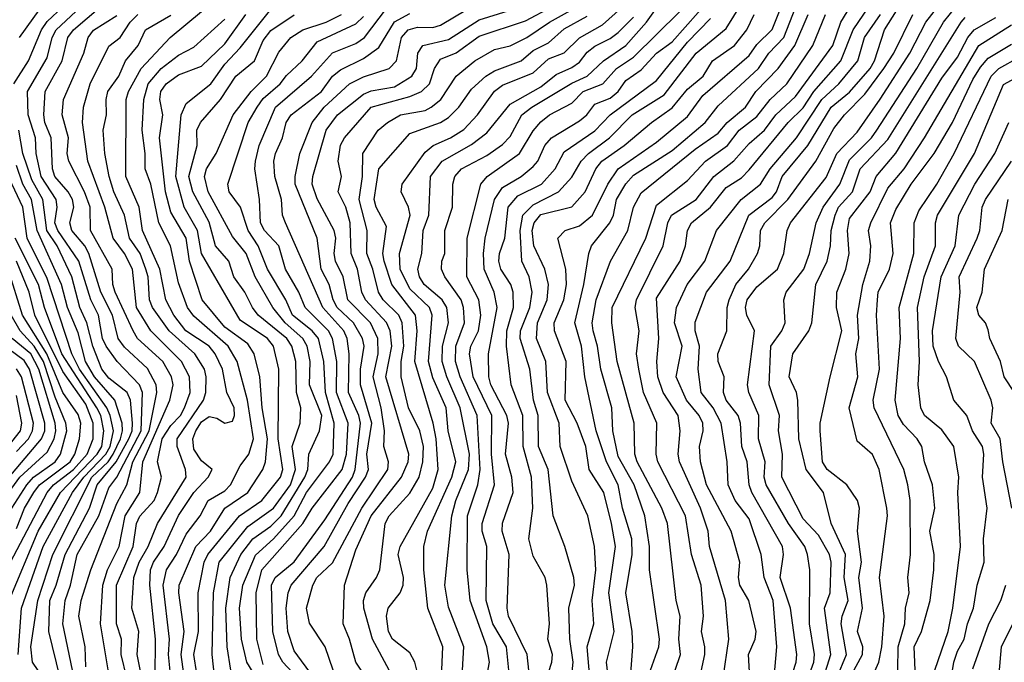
# Model space of a CAD drawing. Header units: metres. Extents: x -51132 to -49532, y -231222 to -229437.
# Tile 365 of 656: x -50759 to -50695, y -229819 to -229777. Entities that reach past the tile are written whole.
import ezdxf

# ---------------------------------------------------------------- set-up
doc = ezdxf.new("R2010")
doc.units = ezdxf.units.M
for name, color, linetype in [('CONTOUR_HALF', 8, 'Continuous'), ('CONTOUR_INDEX', 1, 'Continuous'), ('CONTOUR_INTER', 3, 'Continuous')]:
    doc.layers.add(name, color=color, linetype=linetype)

msp = doc.modelspace()

# ---------------------------------------------------------------- linework, layer by layer
at = {"layer": 'CONTOUR_HALF'}
for points, elevation in [([(-50715.419, -229822.759), (-50714.463, -229818.259), (-50714.447, -229817.759), (-50714.668, -229816.759), (-50714.544, -229815.759), (-50714.689, -229813.759), (-50715.308, -229811.759), (-50715.712, -229809.259), (-50717.508, -229805.759), (-50717.604, -229805.259), (-50717.555, -229803.259), (-50718.428, -229801.259), (-50718.73, -229799.759), (-50718.874, -229798.759), (-50718.718, -229797.259), (-50718.96, -229795.759), (-50718.889, -229795.259), (-50717.146, -229791.759), (-50716.859, -229790.259), (-50716.609, -229789.759), (-50715.015, -229788.759), (-50713.879, -229787.259), (-50712.58, -229786.239), (-50711.58, -229785.118), (-50710.58, -229784.246), (-50709.856, -229783.259), (-50708.58, -229782.074), (-50706.156, -229778.759), (-50705.643, -229777.259), (-50701.655, -229770.759)], 58.5), ([(-50725.854, -229819.259), (-50725.969, -229818.259), (-50727.173, -229815.759), (-50727.277, -229815.259), (-50727.133, -229811.759), (-50727.601, -229810.259), (-50727.58, -229809.734), (-50726.886, -229807.759), (-50726.954, -229806.759), (-50727.372, -229805.259), (-50727.191, -229803.259), (-50727.297, -229802.759), (-50728.327, -229800.759), (-50728.46, -229800.259), (-50728.486, -229798.759), (-50727.924, -229795.759), (-50728.108, -229794.759), (-50728.759, -229793.259), (-50728.811, -229792.259), (-50728.687, -229791.259), (-50728.082, -229788.759), (-50727.58, -229787.965), (-50726.37, -229787.259), (-50725.58, -229786.608), (-50725.283, -229786.259), (-50724.815, -229785.259), (-50724.385, -229784.759), (-50722.58, -229783.65), (-50722.107, -229783.259), (-50721.58, -229782.562), (-50720.58, -229782.175), (-50720.069, -229781.759), (-50719.58, -229781.038), (-50718.58, -229780.347), (-50717.585, -229779.259), (-50716.58, -229778.528), (-50712.361, -229773.759)], 54.5), ([(-50754.58, -229819.06), (-50754.629, -229817.759), (-50755.044, -229815.759), (-50754.876, -229814.759), (-50754.251, -229812.759), (-50752.58, -229808.452), (-50751.93, -229807.259), (-50751.537, -229805.759), (-50750.483, -229803.759), (-50749.984, -229801.259), (-50750.014, -229800.759), (-50750.58, -229799.703), (-50752.08, -229798.331), (-50752.487, -229797.759), (-50752.843, -229796.259), (-50753.609, -229794.759), (-50754.383, -229792.259), (-50754.644, -229791.759), (-50755.479, -229790.759), (-50755.62, -229790.259), (-50755.365, -229789.259), (-50755.45, -229788.759), (-50755.72, -229788.259), (-50756.582, -229787.259), (-50756.738, -229786.759), (-50756.826, -229784.759), (-50757.242, -229783.759), (-50757.31, -229783.259), (-50757.212, -229781.759), (-50756.112, -229779.759), (-50755.748, -229778.259), (-50755.381, -229777.759), (-50752.58, -229775.341)], 43.5), ([(-50731.618, -229821.759), (-50731.444, -229817.759), (-50732.415, -229815.259), (-50732.661, -229812.759), (-50732.67, -229811.259), (-50732.424, -229810.259), (-50730.855, -229806.759), (-50730.585, -229805.759), (-50731.088, -229803.759), (-50731.217, -229802.259), (-50732.08, -229800.309), (-50732.365, -229799.259), (-50732.129, -229796.259), (-50732.303, -229795.759), (-50733.58, -229794.548), (-50734.209, -229793.259), (-50734.251, -229792.259), (-50733.56, -229789.759), (-50733.664, -229789.259), (-50734.132, -229788.259), (-50734.08, -229787.759), (-50732.58, -229785.673), (-50732.075, -229785.259), (-50730.94, -229784.759), (-50730.08, -229784.217), (-50729.189, -229783.259), (-50728.08, -229781.73), (-50727.58, -229781.349), (-50725.58, -229780.548), (-50724.58, -229779.642), (-50723.58, -229779.247), (-50722.58, -229778.278), (-50721.08, -229777.423), (-50719.259, -229775.759)], 52.5), ([(-50720.597, -229820.759), (-50720.835, -229818.759), (-50720.336, -229816.759), (-50720.669, -229814.259), (-50720.243, -229811.259), (-50720.506, -229809.759), (-50720.996, -229807.759), (-50721.947, -229806.259), (-50722.161, -229804.759), (-50722.721, -229803.259), (-50723.497, -229801.759), (-50723.45, -229799.259), (-50724.19, -229797.259), (-50724.217, -229796.759), (-50723.591, -229795.259), (-50723.418, -229794.259), (-50723.456, -229793.259), (-50723.977, -229791.259), (-50723.512, -229790.759), (-50722.58, -229790.458), (-50721.737, -229789.759), (-50720.741, -229787.759), (-50720.08, -229786.756), (-50717.58, -229785.034), (-50715.58, -229783.366), (-50714.58, -229782.012), (-50711.58, -229779.423), (-50711.08, -229778.704), (-50710.08, -229777.735), (-50709.314, -229775.759)], 56.5), ([(-50759.249, -229781.259), (-50758.295, -229779.759), (-50757.465, -229777.759), (-50757.08, -229777.202), (-50756.08, -229776.257)], 42.5), ([(-50738.553, -229819.259), (-50739.076, -229817.759), (-50740.08, -229816.224), (-50740.279, -229815.259), (-50739.872, -229813.759), (-50739.612, -229813.259), (-50738.58, -229812.305), (-50736.695, -229808.759), (-50734.996, -229806.259), (-50734.959, -229805.759), (-50735.261, -229804.759), (-50735.221, -229803.759), (-50735.442, -229802.259), (-50735.963, -229800.259), (-50735.622, -229798.759), (-50735.655, -229797.759), (-50736.128, -229796.759), (-50737.592, -229795.259), (-50737.899, -229793.759), (-50738.39, -229792.759), (-50738.473, -229792.259), (-50738.366, -229791.259), (-50738.474, -229790.759), (-50739.58, -229788.704), (-50739.901, -229787.759), (-50739.858, -229787.259), (-50739.012, -229784.259), (-50738.265, -229783.259), (-50736.58, -229781.929), (-50736.08, -229781.71), (-50734.58, -229781.447), (-50733.454, -229780.759), (-50733.135, -229780.259), (-50733.059, -229779.259), (-50732.733, -229778.759), (-50731.08, -229778.389), (-50729.08, -229777.098), (-50726.58, -229776.328)], 50.5), ([(-50734.919, -229819.259), (-50736.002, -229817.259), (-50736.555, -229815.259), (-50736.584, -229814.759), (-50736.427, -229814.259), (-50735.732, -229813.259), (-50735.532, -229812.759), (-50735.168, -229809.759), (-50734.908, -229809.259), (-50733.58, -229807.789), (-50732.963, -229806.759), (-50732.735, -229805.759), (-50732.701, -229804.759), (-50732.92, -229803.759), (-50733.668, -229802.259), (-50734.138, -229800.259), (-50734.146, -229799.259), (-50733.956, -229798.259), (-50734.079, -229796.759), (-50734.301, -229796.259), (-50735.307, -229795.259), (-50735.617, -229794.759), (-50735.972, -229793.259), (-50736.359, -229792.259), (-50736.335, -229790.759), (-50736.866, -229788.759), (-50736.648, -229787.259), (-50736.62, -229785.759), (-50735.632, -229784.259), (-50735.019, -229783.759), (-50734.177, -229783.259), (-50732.58, -229782.971), (-50732.194, -229782.759), (-50731.572, -229782.259), (-50730.572, -229780.759), (-50729.363, -229779.759), (-50728.08, -229779.03), (-50727.08, -229778.783), (-50725.983, -229778.259), (-50724.527, -229777.259), (-50722.58, -229776.167)], 51.5), ([(-50728.602, -229819.759), (-50728.412, -229818.759), (-50728.578, -229817.759), (-50729.668, -229814.759), (-50729.859, -229812.759), (-50729.838, -229809.259), (-50729.172, -229807.259), (-50729.013, -229806.259), (-50729.212, -229802.759), (-50730.322, -229800.259), (-50730.622, -229799.259), (-50730.601, -229798.259), (-50730.029, -229796.759), (-50730.107, -229795.759), (-50730.249, -229795.259), (-50731.315, -229793.759), (-50731.535, -229793.259), (-50731.503, -229792.759), (-50731.306, -229792.259), (-50731.316, -229790.759), (-50730.805, -229789.259), (-50730.786, -229787.759), (-50730.667, -229787.259), (-50730.228, -229786.759), (-50728.58, -229785.901), (-50727.58, -229785.192), (-50727.08, -229784.668), (-50726.319, -229783.259), (-50725.678, -229782.759), (-50723.08, -229781.206), (-50722.08, -229780.751), (-50721.018, -229779.759), (-50719.583, -229778.759), (-50718.23, -229777.259), (-50717.58, -229776.341)], 53.5), ([(-50723.087, -229819.759), (-50722.987, -229818.759), (-50723.206, -229817.259), (-50723.272, -229815.259), (-50722.909, -229813.759), (-50722.937, -229813.259), (-50723.519, -229811.259), (-50724.294, -229809.259), (-50724.608, -229806.259), (-50725.245, -229804.759), (-50725.253, -229802.759), (-50725.568, -229801.759), (-50725.799, -229799.759), (-50726.423, -229797.759), (-50726.394, -229797.259), (-50725.796, -229795.759), (-50725.656, -229794.759), (-50725.85, -229793.759), (-50726.325, -229792.759), (-50726.428, -229790.759), (-50726.244, -229789.759), (-50725.58, -229789.09), (-50723.932, -229788.259), (-50723.08, -229787.304), (-50722.466, -229786.259), (-50721.998, -229785.759), (-50720.633, -229784.759), (-50719.159, -229783.259), (-50717.08, -229781.96), (-50715.012, -229779.259), (-50713.08, -229777.663), (-50712.08, -229776.067)], 55.5), ([(-50706.754, -229819.759), (-50706.29, -229818.259), (-50706.69, -229815.259), (-50706.338, -229814.259), (-50706.272, -229812.259), (-50706.364, -229811.759), (-50707.08, -229810.511), (-50708.08, -229809.463), (-50709.465, -229806.759), (-50709.418, -229805.259), (-50709.686, -229803.759), (-50709.611, -229802.759), (-50710.276, -229800.759), (-50710.167, -229798.259), (-50709.457, -229797.259), (-50709.244, -229796.759), (-50709.339, -229795.259), (-50709.183, -229794.759), (-50708.028, -229793.259), (-50707.661, -229792.259), (-50707.24, -229790.259), (-50706.776, -229789.259), (-50705.709, -229787.759), (-50705.08, -229786.189), (-50703.643, -229784.759), (-50703.298, -229784.259), (-50700.718, -229780.259), (-50698.981, -229777.259), (-50698.08, -229776.121)], 61.5), ([(-50751.916, -229819.759), (-50752.286, -229818.259), (-50752.265, -229817.259), (-50752.583, -229816.259), (-50752.594, -229813.759), (-50751.514, -229811.259), (-50751.288, -229809.759), (-50751.08, -229809.287), (-50750.149, -229808.259), (-50749.94, -229807.759), (-50749.683, -229806.759), (-50749.935, -229805.759), (-50749.627, -229804.259), (-50749.08, -229803.404), (-50748.441, -229802.759), (-50748.181, -229802.259), (-50747.821, -229801.259), (-50747.859, -229800.259), (-50748.37, -229799.259), (-50750.359, -229797.259), (-50751.295, -229795.759), (-50751.565, -229793.259), (-50752.067, -229792.259), (-50752.81, -229791.259), (-50753.343, -229789.259), (-50754.455, -229786.259), (-50754.801, -229783.759), (-50754.742, -229782.759), (-50754.308, -229781.259), (-50753.08, -229778.815), (-50752.359, -229778.259), (-50751.702, -229777.259), (-50751.216, -229776.759)], 44.5), ([(-50750.08, -229819.759), (-50750.067, -229817.259), (-50750.442, -229813.759), (-50750.4, -229812.759), (-50750.195, -229812.259), (-50749.505, -229811.259), (-50748.58, -229809.251), (-50747.58, -229807.745), (-50746.653, -229806.759), (-50746.398, -229806.259), (-50747.08, -229805.693), (-50747.58, -229804.936), (-50747.652, -229804.259), (-50747.445, -229803.759), (-50747.08, -229803.158), (-50746.58, -229802.813), (-50746.08, -229802.934), (-50745.58, -229803.26), (-50745.08, -229803.118), (-50744.954, -229802.759), (-50744.974, -229802.259), (-50745.449, -229801.259), (-50745.722, -229799.759), (-50746.203, -229798.759), (-50746.593, -229798.259), (-50748.096, -229797.259), (-50748.881, -229796.259), (-50749.405, -229795.259), (-50749.792, -229793.259), (-50750.917, -229790.759), (-50751.132, -229789.259), (-50751.994, -229787.259), (-50751.971, -229782.259), (-50751.823, -229781.759), (-50751.004, -229780.259), (-50749.111, -229778.259), (-50747.08, -229776.558)], 45.5), ([(-50747.932, -229821.759), (-50748.404, -229818.259), (-50748.213, -229816.759), (-50748.546, -229814.259), (-50748.535, -229813.759), (-50747.445, -229811.259), (-50746.502, -229810.259), (-50745.581, -229808.759), (-50744.088, -229807.759), (-50743.11, -229806.259), (-50742.93, -229805.759), (-50742.798, -229804.259), (-50743.16, -229802.259), (-50743.293, -229800.259), (-50743.675, -229798.759), (-50744.08, -229798.111), (-50745.58, -229797.039), (-50747.05, -229795.259), (-50747.868, -229792.759), (-50748.079, -229791.259), (-50749.08, -229789.568), (-50749.407, -229788.259), (-50749.812, -229784.759), (-50749.6, -229783.259), (-50749.778, -229782.259), (-50749.727, -229781.759), (-50749.377, -229781.259), (-50748.58, -229780.667), (-50747.08, -229780.1), (-50745.58, -229778.653), (-50744.213, -229776.759)], 46.5), ([(-50746.185, -229820.259), (-50746.4, -229818.259), (-50746.307, -229814.259), (-50745.935, -229812.259), (-50744.08, -229809.953), (-50742.41, -229808.759), (-50741.306, -229807.259), (-50740.996, -229806.259), (-50741.197, -229804.759), (-50740.683, -229803.259), (-50740.646, -229802.259), (-50740.928, -229801.259), (-50740.978, -229799.259), (-50741.221, -229798.259), (-50741.543, -229797.759), (-50743.406, -229796.259), (-50743.767, -229795.759), (-50744.271, -229794.759), (-50744.981, -229793.759), (-50745.309, -229792.759), (-50746.18, -229791.759), (-50746.58, -229790.223), (-50747.654, -229788.259), (-50747.911, -229787.259), (-50747.372, -229785.259), (-50747.381, -229784.259), (-50747.154, -229783.759), (-50745.86, -229782.259), (-50744.861, -229780.759), (-50743.647, -229779.759), (-50743.08, -229778.446), (-50742.58, -229777.784), (-50741.08, -229776.776)], 47.5), ([(-50742.611, -229821.259), (-50744.134, -229818.759), (-50744.487, -229817.259), (-50744.624, -229815.259), (-50744.402, -229813.759), (-50743.58, -229811.822), (-50742.422, -229810.759), (-50741.08, -229809.259), (-50740.276, -229807.759), (-50738.785, -229805.759), (-50738.555, -229805.259), (-50738.481, -229803.259), (-50739.043, -229801.259), (-50739.142, -229799.259), (-50739.508, -229797.759), (-50739.902, -229797.259), (-50741.176, -229796.259), (-50741.608, -229795.259), (-50742.801, -229793.259), (-50743.418, -229791.759), (-50744.05, -229790.759), (-50744.548, -229789.259), (-50745.287, -229788.259), (-50745.385, -229787.759), (-50744.051, -229783.759), (-50743.47, -229782.759), (-50743.08, -229782.212), (-50741.977, -229781.259), (-50741.58, -229780.711), (-50740.566, -229779.759), (-50739.58, -229778.54), (-50737.08, -229777.371), (-50736.58, -229776.885)], 48.5), ([(-50740.851, -229819.759), (-50741.82, -229818.759), (-50742.083, -229818.259), (-50742.466, -229816.759), (-50742.547, -229813.759), (-50742.312, -229813.259), (-50741.08, -229812.235), (-50739.08, -229809.517), (-50737.288, -229806.759), (-50737.119, -229806.259), (-50736.767, -229803.259), (-50736.874, -229802.759), (-50737.564, -229801.259), (-50737.515, -229798.759), (-50737.634, -229797.759), (-50737.846, -229797.259), (-50739.212, -229795.759), (-50741.639, -229790.259), (-50741.826, -229789.759), (-50741.898, -229788.759), (-50742.324, -229787.259), (-50742.391, -229786.259), (-50742.295, -229785.759), (-50741.825, -229784.759), (-50741.586, -229783.759), (-50741.261, -229783.259), (-50739.305, -229781.759), (-50738.58, -229780.762), (-50738.08, -229780.351), (-50736.58, -229779.602), (-50735.58, -229778.893), (-50734.58, -229777.23), (-50733.58, -229776.702)], 49.5), ([(-50717.97, -229819.259), (-50717.443, -229817.759), (-50717.398, -229817.259), (-50718.047, -229812.759), (-50718.031, -229811.259), (-50718.335, -229809.259), (-50719.038, -229807.259), (-50720.08, -229805.423), (-50720.426, -229803.759), (-50720.483, -229802.259), (-50721.186, -229799.759), (-50721.403, -229798.259), (-50721.701, -229797.259), (-50721.764, -229796.759), (-50721.497, -229795.259), (-50720.579, -229792.759), (-50719.436, -229790.759), (-50719.08, -229789.258), (-50718.58, -229788.327), (-50715.08, -229785.479), (-50713.58, -229784.445), (-50712.995, -229783.759), (-50711.825, -229782.759), (-50711.136, -229781.759), (-50709.69, -229780.259), (-50708.609, -229778.759), (-50707.762, -229776.759)], 57.5), ([(-50711.538, -229819.759), (-50711.62, -229818.259), (-50711.18, -229817.259), (-50711.134, -229816.759), (-50711.61, -229814.759), (-50712.173, -229813.759), (-50712.277, -229813.259), (-50712.175, -229812.259), (-50712.735, -229810.259), (-50714.346, -229807.259), (-50714.739, -229805.759), (-50714.805, -229804.759), (-50714.551, -229803.759), (-50714.592, -229803.259), (-50714.817, -229802.759), (-50715.637, -229801.759), (-50716.31, -229800.259), (-50715.928, -229798.259), (-50716.411, -229796.759), (-50716.286, -229795.759), (-50715.6, -229794.259), (-50714.459, -229792.759), (-50713.689, -229790.759), (-50712.097, -229788.759), (-50710.839, -229787.759), (-50710.226, -229786.759), (-50708.507, -229784.759), (-50706.878, -229782.259), (-50705.761, -229781.259), (-50704.528, -229779.759), (-50704.104, -229778.259), (-50703.054, -229776.759)], 59.5), ([(-50709.179, -229820.759), (-50708.53, -229818.759), (-50708.48, -229818.259), (-50708.901, -229815.259), (-50709.576, -229813.259), (-50709.361, -229811.759), (-50709.424, -229811.259), (-50711.412, -229807.759), (-50711.58, -229807.259), (-50711.711, -229805.759), (-50712.053, -229804.759), (-50712.13, -229803.259), (-50712.295, -229802.759), (-50713.068, -229801.759), (-50713.245, -229801.259), (-50713.206, -229800.259), (-50713.596, -229799.259), (-50713.603, -229798.759), (-50713.02, -229797.259), (-50712.998, -229795.759), (-50712.869, -229795.259), (-50712.434, -229794.259), (-50711.625, -229793.259), (-50711.042, -229792.259), (-50710.892, -229791.759), (-50710.841, -229790.759), (-50710.558, -229790.259), (-50709.063, -229788.759), (-50707.251, -229786.259), (-50706.08, -229784.158), (-50705.398, -229783.259), (-50704.08, -229781.914), (-50702.84, -229780.259), (-50702.21, -229779.259), (-50700.975, -229776.759)], 60.5), ([(-50705.061, -229819.759), (-50704.229, -229818.259), (-50704.218, -229817.759), (-50704.548, -229816.759), (-50704.235, -229815.259), (-50704.469, -229813.259), (-50704.306, -229812.259), (-50704.557, -229810.259), (-50704.432, -229808.759), (-50704.548, -229808.259), (-50705.237, -229807.259), (-50706.519, -229806.259), (-50706.824, -229805.759), (-50706.972, -229803.759), (-50706.968, -229803.259), (-50706.338, -229800.259), (-50705.579, -229797.259), (-50705.912, -229795.759), (-50705.898, -229794.759), (-50705.305, -229793.259), (-50705.088, -229792.259), (-50705.195, -229790.759), (-50705.08, -229789.976), (-50703.73, -229788.259), (-50703.344, -229787.259), (-50702.08, -229785.757), (-50699.08, -229780.896), (-50698.08, -229779.529), (-50697.402, -229778.259), (-50696.999, -229777.759), (-50695.58, -229776.952)], 62.5), ([(-50701.936, -229819.259), (-50701.915, -229817.759), (-50701.488, -229816.259), (-50701.447, -229815.259), (-50701.208, -229814.259), (-50701.3, -229813.259), (-50701.125, -229811.759), (-50701.145, -229808.259), (-50701.292, -229807.259), (-50701.554, -229806.259), (-50703.483, -229802.259), (-50703.531, -229801.759), (-50703.128, -229799.759), (-50703.322, -229796.259), (-50703.269, -229795.259), (-50703.211, -229794.759), (-50702.481, -229793.259), (-50702.235, -229792.259), (-50702.41, -229790.259), (-50702.08, -229789.407), (-50701.074, -229787.759), (-50699.589, -229785.759), (-50698.395, -229783.759), (-50697.08, -229780.977), (-50696.58, -229780.171), (-50696.08, -229779.592), (-50694.58, -229778.689)], 63.5), ([(-50699.542, -229819.259), (-50698.675, -229816.759), (-50698.37, -229815.259), (-50697.885, -229811.259), (-50698.06, -229807.759), (-50697.991, -229806.759), (-50698.303, -229804.759), (-50699.08, -229803.677), (-50700.206, -229802.759), (-50700.44, -229802.259), (-50700.621, -229800.759), (-50700.529, -229799.259), (-50700.657, -229795.759), (-50700.232, -229793.759), (-50699.494, -229791.759), (-50699.497, -229790.259), (-50699.359, -229789.759), (-50696.961, -229785.759), (-50695.08, -229781.29), (-50693.58, -229780.477)], 64.5), ([(-50756.238, -229819.759), (-50756.986, -229816.759), (-50756.915, -229814.759), (-50756.498, -229813.759), (-50755.926, -229811.759), (-50754.347, -229808.759), (-50753.851, -229807.259), (-50752.614, -229805.759), (-50751.785, -229804.259), (-50751.586, -229803.759), (-50751.559, -229803.259), (-50751.696, -229801.759), (-50751.904, -229801.259), (-50753.08, -229800.339), (-50753.535, -229799.759), (-50754.129, -229798.259), (-50754.511, -229796.759), (-50754.966, -229795.759), (-50755.493, -229793.759), (-50756.44, -229791.759), (-50757.111, -229790.759), (-50757.365, -229788.759), (-50758.08, -229787.483), (-50758.668, -229785.759), (-50758.933, -229784.259)], 42.5), ([(-50758.972, -229818.259), (-50758.76, -229815.259), (-50757.356, -229811.259), (-50755.439, -229807.759), (-50754.72, -229806.759), (-50753.286, -229805.259), (-50753.015, -229804.759), (-50752.797, -229803.759), (-50753.001, -229802.759), (-50753.228, -229802.259), (-50754.991, -229799.759), (-50755.491, -229798.759), (-50757.08, -229793.878), (-50758.375, -229791.259), (-50758.665, -229789.259), (-50760.08, -229786.264)], 41.5), ([(-50694.554, -229808.759), (-50695.138, -229805.759), (-50695.304, -229804.259), (-50695.881, -229803.259), (-50695.774, -229802.259), (-50695.888, -229801.759), (-50696.974, -229799.259), (-50698.009, -229798.259), (-50698.18, -229797.759), (-50697.906, -229794.759), (-50697.965, -229793.759), (-50696.792, -229791.259), (-50696.627, -229790.759), (-50696.468, -229789.259), (-50696.264, -229788.759), (-50694.582, -229786.259)], 65.5), ([(-50759.468, -229812.259), (-50757.089, -229807.759), (-50756.677, -229807.259), (-50755.383, -229806.259), (-50754.49, -229805.259), (-50754.109, -229804.259), (-50754.098, -229803.259), (-50754.58, -229802.027), (-50756.08, -229799.898), (-50757.889, -229796.259), (-50758.252, -229794.759), (-50759.081, -229792.759)], 40.5), ([(-50759.379, -229808.759), (-50758.416, -229807.259), (-50757.965, -229806.759), (-50756.56, -229805.759), (-50756.23, -229805.259), (-50755.816, -229803.759), (-50755.871, -229803.259), (-50756.58, -229801.558), (-50757.321, -229799.259), (-50757.935, -229798.259), (-50758.843, -229797.259), (-50759.421, -229796.259)], 39.5), ([(-50760.427, -229807.759), (-50757.446, -229804.259), (-50757.241, -229803.759), (-50757.238, -229803.259), (-50758.244, -229799.759), (-50758.58, -229799.194), (-50760.08, -229798.09)], 38.5), ([(-50759.622, -229804.759), (-50758.828, -229803.759), (-50758.72, -229803.259), (-50759.08, -229801.462)], 37.5), ([(-50697.08, -229819.177), (-50696.034, -229816.259), (-50695.256, -229814.759), (-50694.943, -229813.759)], 65.5)]:
    msp.add_lwpolyline(points, dxfattribs=dict(at, elevation=elevation))
at = {"layer": 'CONTOUR_INDEX'}
for points, elevation in [([(-50709.955, -229819.759), (-50709.783, -229817.759), (-50710.025, -229814.759), (-50710.614, -229813.259), (-50710.801, -229811.759), (-50711.58, -229809.455), (-50712.491, -229808.259), (-50712.945, -229807.259), (-50713.01, -229805.759), (-50713.397, -229803.259), (-50713.914, -229802.259), (-50714.689, -229801.259), (-50714.889, -229799.759), (-50714.792, -229798.259), (-50715.09, -229797.259), (-50715.08, -229796.713), (-50714.335, -229794.759), (-50712.813, -229792.759), (-50711.603, -229789.759), (-50710.08, -229788.619), (-50709.811, -229788.259), (-50709.444, -229787.259), (-50707.786, -229785.259), (-50706.268, -229782.759), (-50705.08, -229781.801), (-50703.73, -229780.259), (-50703.461, -229779.759), (-50702.814, -229777.759), (-50701.244, -229775.259)], 60), ([(-50738.324, -229821.759), (-50741.08, -229818.023), (-50741.496, -229816.759), (-50741.595, -229815.259), (-50741.46, -229814.259), (-50741.264, -229813.759), (-50739.138, -229811.259), (-50737.58, -229808.465), (-50736.444, -229806.759), (-50736.256, -229806.259), (-50736.37, -229805.259), (-50736.04, -229803.259), (-50736.782, -229800.759), (-50736.784, -229799.759), (-50736.544, -229798.259), (-50736.64, -229797.759), (-50737.233, -229796.759), (-50738.281, -229795.759), (-50738.558, -229795.259), (-50738.806, -229794.259), (-50739.323, -229793.259), (-50739.58, -229791.259), (-50741.002, -229787.759), (-50741.017, -229787.259), (-50740.719, -229785.759), (-50739.906, -229783.759), (-50739.124, -229782.759), (-50737.492, -229781.259), (-50736.58, -229780.802), (-50734.911, -229780.259), (-50734.451, -229779.759), (-50734.114, -229778.259), (-50733.688, -229777.759), (-50733.08, -229777.585), (-50732.08, -229777.592), (-50731.58, -229777.451), (-50729.08, -229775.96)], 50), ([(-50750.96, -229819.759), (-50751.253, -229818.259), (-50751.14, -229816.759), (-50751.601, -229815.259), (-50751.475, -229813.259), (-50751.129, -229812.259), (-50750.539, -229811.259), (-50749.938, -229809.759), (-50748.086, -229806.759), (-50748.117, -229806.259), (-50748.653, -229804.759), (-50748.656, -229804.259), (-50746.962, -229801.759), (-50746.804, -229801.259), (-50746.778, -229800.259), (-50746.895, -229799.759), (-50747.509, -229798.759), (-50749.181, -229797.259), (-50750.254, -229795.759), (-50750.462, -229795.259), (-50750.543, -229793.759), (-50750.683, -229793.259), (-50751.058, -229792.259), (-50751.742, -229791.259), (-50752.074, -229789.759), (-50752.764, -229788.259), (-50753.06, -229787.259), (-50753.343, -229785.759), (-50753.449, -229784.259), (-50753.248, -229783.259), (-50753.258, -229782.259), (-50753.161, -229781.759), (-50752.439, -229780.759), (-50752.018, -229779.759), (-50751.179, -229778.759), (-50750.712, -229777.759), (-50749.08, -229776.808)], 45), ([(-50725.02, -229820.759), (-50724.373, -229818.759), (-50724.331, -229818.259), (-50724.623, -229817.259), (-50724.518, -229816.259), (-50724.7, -229813.759), (-50724.806, -229813.259), (-50725.58, -229811.888), (-50725.871, -229810.759), (-50725.61, -229808.759), (-50725.693, -229806.759), (-50726.228, -229804.759), (-50726.259, -229802.759), (-50727.006, -229800.759), (-50727.313, -229798.259), (-50727.289, -229797.259), (-50726.848, -229795.759), (-50726.873, -229794.759), (-50727.024, -229794.259), (-50727.687, -229793.259), (-50727.802, -229792.759), (-50727.761, -229792.259), (-50727.421, -229791.259), (-50727.203, -229789.259), (-50726.58, -229788.517), (-50725.04, -229787.759), (-50724.154, -229786.759), (-50723.58, -229785.665), (-50721.58, -229784.303), (-50720.583, -229783.259), (-50717.58, -229781.044), (-50715.58, -229778.542), (-50714.08, -229777.018)], 55), ([(-50698.626, -229820.759), (-50698.319, -229818.759), (-50698.08, -229818.033), (-50697.637, -229817.259), (-50697.422, -229816.259), (-50697.031, -229815.259), (-50696.791, -229813.759), (-50696.346, -229812.259), (-50696.397, -229810.759), (-50696.159, -229808.759), (-50696.445, -229806.759), (-50696.357, -229805.259), (-50696.458, -229804.759), (-50697.106, -229803.759), (-50697.475, -229802.759), (-50698.311, -229801.759), (-50698.779, -229800.259), (-50699.31, -229799.259), (-50699.647, -229798.259), (-50699.683, -229797.259), (-50699.141, -229793.759), (-50698.221, -229791.759), (-50697.993, -229789.759), (-50696.941, -229787.759), (-50695.653, -229785.759), (-50694.753, -229783.759)], 65), ([(-50759.08, -229810.083), (-50758.55, -229808.759), (-50757.96, -229807.759), (-50757.577, -229807.259), (-50755.603, -229805.759), (-50755.305, -229805.259), (-50754.993, -229804.259), (-50754.902, -229803.259), (-50755.08, -229802.702), (-50756.08, -229801.261), (-50757.101, -229798.759), (-50758.685, -229796.259), (-50759.61, -229793.259)], 40)]:
    msp.add_lwpolyline(points, dxfattribs=dict(at, elevation=elevation))
at = {"layer": 'CONTOUR_INTER'}
for points, elevation in [([(-50758.886, -229778.259), (-50757.1, -229775.759)], 42), ([(-50755.455, -229819.259), (-50756.066, -229816.259), (-50755.923, -229814.759), (-50755.568, -229813.759), (-50755.141, -229811.759), (-50753.731, -229809.259), (-50753.08, -229807.44), (-50752.58, -229806.747), (-50751.001, -229803.759), (-50750.903, -229801.259), (-50751.112, -229800.759), (-50752.541, -229799.259), (-50753.269, -229798.259), (-50753.505, -229797.759), (-50753.758, -229796.259), (-50754.25, -229795.259), (-50755.046, -229792.759), (-50756.394, -229790.759), (-50756.582, -229790.259), (-50756.446, -229789.259), (-50756.5, -229788.759), (-50757.468, -229787.259), (-50757.805, -229785.759), (-50757.851, -229784.759), (-50758.32, -229783.259), (-50758.364, -229781.759), (-50757.08, -229779.557), (-50756.766, -229778.259), (-50756.5, -229777.759), (-50754.896, -229776.259)], 43), ([(-50747.19, -229820.759), (-50747.57, -229818.259), (-50747.283, -229816.759), (-50747.305, -229814.259), (-50746.911, -229812.259), (-50746.677, -229811.759), (-50744.624, -229809.259), (-50743.17, -229808.259), (-50741.952, -229806.759), (-50741.805, -229806.259), (-50742.108, -229804.259), (-50742.066, -229799.759), (-50742.418, -229798.259), (-50742.808, -229797.759), (-50744.58, -229796.573), (-50747.075, -229792.259), (-50747.352, -229790.759), (-50748.212, -229789.259), (-50748.737, -229787.259), (-50748.402, -229783.259), (-50748.08, -229782.518), (-50746.475, -229781.259), (-50745.58, -229779.968), (-50744.58, -229778.92), (-50742.58, -229776.429)], 47), ([(-50743.08, -229818.91), (-50743.486, -229817.259), (-50743.542, -229814.259), (-50743.166, -229812.759), (-50740.513, -229809.759), (-50739.915, -229808.759), (-50737.956, -229806.259), (-50737.687, -229805.259), (-50737.566, -229803.259), (-50738.328, -229801.259), (-50738.319, -229799.259), (-50738.591, -229797.759), (-50738.845, -229797.259), (-50740.359, -229795.759), (-50740.773, -229794.759), (-50741.636, -229793.259), (-50742.071, -229791.759), (-50743, -229790.759), (-50743.263, -229790.259), (-50743.33, -229788.759), (-50743.631, -229786.759), (-50743.577, -229786.259), (-50743.34, -229785.259), (-50742.291, -229782.759), (-50739.946, -229780.759), (-50738.58, -229779.233), (-50737.08, -229778.643), (-50736.518, -229778.259), (-50735.08, -229776.376)], 49), ([(-50736.071, -229820.259), (-50737.086, -229818.759), (-50737.482, -229817.259), (-50737.895, -229816.259), (-50737.816, -229813.759), (-50737.08, -229811.467), (-50736.079, -229809.259), (-50734.108, -229806.759), (-50733.68, -229805.759), (-50733.647, -229805.259), (-50735.137, -229800.259), (-50734.745, -229798.259), (-50734.861, -229797.259), (-50735.08, -229796.732), (-50736.441, -229795.259), (-50736.689, -229794.759), (-50736.978, -229793.259), (-50737.378, -229792.259), (-50737.446, -229790.259), (-50737.731, -229789.259), (-50738.214, -229788.259), (-50738.008, -229787.259), (-50738.224, -229786.259), (-50738.08, -229785.222), (-50737.812, -229784.759), (-50736.08, -229782.762), (-50733.58, -229782.079), (-50732.819, -229781.759), (-50732.311, -229781.259), (-50731.97, -229780.259), (-50731.58, -229779.644), (-50730.58, -229779.232), (-50729.08, -229778.168), (-50726.08, -229777.172), (-50724.372, -229776.259)], 51), ([(-50719.423, -229821.759), (-50719.123, -229817.759), (-50719.159, -229816.759), (-50719.582, -229814.259), (-50719.163, -229811.759), (-50719.187, -229810.759), (-50719.787, -229808.759), (-50720.069, -229807.259), (-50720.835, -229805.759), (-50721.502, -229803.759), (-50722.229, -229800.259), (-50722.44, -229798.259), (-50722.889, -229796.759), (-50722.304, -229794.259), (-50721.983, -229792.259), (-50721.791, -229791.759), (-50720.601, -229790.259), (-50720.376, -229789.759), (-50720.184, -229788.759), (-50719.58, -229787.74), (-50719.08, -229787.171), (-50716.58, -229785.585), (-50714.422, -229783.759), (-50713.58, -229782.67), (-50710.978, -229780.259), (-50710.294, -229779.259), (-50709.326, -229778.259), (-50708.559, -229776.259)], 57), ([(-50713.27, -229819.759), (-50712.905, -229817.259), (-50713.103, -229814.759), (-50714.154, -229811.259), (-50714.235, -229810.259), (-50714.74, -229808.759), (-50716.103, -229805.759), (-50716.178, -229805.259), (-50716.06, -229803.759), (-50716.178, -229802.759), (-50717.161, -229801.259), (-50717.505, -229800.259), (-50717.558, -229799.259), (-50717.434, -229797.759), (-50717.58, -229795.15), (-50716.06, -229792.759), (-50715.704, -229791.759), (-50715.568, -229790.759), (-50715.32, -229790.259), (-50714.092, -229789.259), (-50713.08, -229787.973), (-50712.08, -229787.338), (-50711.58, -229786.834), (-50709.043, -229783.759), (-50708.08, -229782.799), (-50707.379, -229781.759), (-50705.637, -229779.759), (-50704.826, -229777.759), (-50703.813, -229776.259)], 59), ([(-50708.117, -229820.759), (-50707.397, -229818.759), (-50707.339, -229818.259), (-50707.671, -229816.259), (-50707.651, -229812.759), (-50707.803, -229811.759), (-50707.98, -229811.259), (-50709.032, -229809.759), (-50710.481, -229807.259), (-50710.613, -229806.759), (-50710.545, -229805.759), (-50710.983, -229804.259), (-50710.944, -229802.759), (-50711.594, -229801.259), (-50711.687, -229800.759), (-50711.226, -229797.259), (-50711.733, -229796.259), (-50711.819, -229795.759), (-50711.705, -229795.259), (-50711.08, -229794.424), (-50709.736, -229793.259), (-50709.323, -229792.259), (-50709.122, -229790.759), (-50708.903, -229790.259), (-50706.58, -229787.328), (-50705.899, -229785.759), (-50704.58, -229784.389), (-50703.08, -229782.251), (-50701.17, -229779.259), (-50700.119, -229777.259), (-50699.352, -229776.259)], 61), ([(-50753.042, -229819.759), (-50753.629, -229816.259), (-50753.49, -229813.759), (-50753.18, -229812.759), (-50752.427, -229811.259), (-50752.023, -229809.259), (-50751.081, -229807.759), (-50750.883, -229805.759), (-50749.146, -229801.759), (-50748.927, -229800.759), (-50749.027, -229800.259), (-50749.591, -229799.259), (-50751.224, -229797.759), (-50751.513, -229797.259), (-50752.672, -229794.759), (-50752.832, -229794.259), (-50752.876, -229793.259), (-50754.273, -229790.759), (-50754.308, -229789.259), (-50754.672, -229788.259), (-50755.686, -229786.259), (-50755.786, -229785.759), (-50755.715, -229784.759), (-50756.125, -229783.259), (-50756.039, -229782.259), (-50754.704, -229779.259), (-50754.438, -229778.259), (-50754.08, -229777.777), (-50752.58, -229776.828)], 44), ([(-50749.072, -229819.759), (-50749.224, -229818.259), (-50749.157, -229817.259), (-50749.565, -229813.759), (-50749.36, -229812.759), (-50748.695, -229811.759), (-50748.08, -229810.442), (-50747.16, -229809.259), (-50746.66, -229808.259), (-50745.58, -229807.638), (-50745.197, -229807.259), (-50744.58, -229806.025), (-50744.014, -229805.259), (-50743.716, -229804.259), (-50744.101, -229801.759), (-50744.775, -229799.259), (-50745.357, -229798.259), (-50747.58, -229796.321), (-50747.99, -229795.759), (-50748.58, -229794.148), (-50749.096, -229791.759), (-50749.86, -229790.259), (-50750.374, -229787.759), (-50750.736, -229786.759), (-50750.73, -229785.759), (-50750.934, -229784.259), (-50750.829, -229782.259), (-50750.536, -229781.259), (-50749.708, -229780.259), (-50748.58, -229779.397), (-50747.58, -229778.865), (-50745.58, -229777.058)], 46), ([(-50745.176, -229819.259), (-50745.411, -229817.759), (-50745.51, -229815.259), (-50745.227, -229813.259), (-50744.542, -229811.759), (-50743.756, -229810.759), (-50742.58, -229809.924), (-50741.91, -229809.259), (-50740.38, -229806.759), (-50740.189, -229806.259), (-50740.128, -229805.259), (-50739.424, -229803.759), (-50739.292, -229802.759), (-50740.072, -229800.759), (-50740.028, -229799.259), (-50740.232, -229798.259), (-50740.506, -229797.759), (-50741.663, -229796.759), (-50742.452, -229795.759), (-50743.595, -229793.759), (-50744.192, -229792.259), (-50745.08, -229791.142), (-50746.644, -229788.259), (-50746.882, -229787.259), (-50746.757, -229786.759), (-50746.143, -229785.759), (-50745.029, -229783.259), (-50743.864, -229781.759), (-50742.862, -229780.759), (-50742.08, -229779.193), (-50741.293, -229778.259), (-50740.524, -229777.759), (-50738.997, -229777.259), (-50738.016, -229776.759)], 48), ([(-50733.126, -229819.259), (-50733.25, -229818.759), (-50733.58, -229818.142), (-50734.706, -229817.259), (-50734.97, -229816.759), (-50735.095, -229815.759), (-50734.972, -229815.259), (-50734.209, -229814.259), (-50734.004, -229813.759), (-50733.989, -229813.259), (-50734.337, -229811.759), (-50734.212, -229811.259), (-50732.08, -229807.479), (-50731.738, -229806.259), (-50731.87, -229804.259), (-50732.062, -229803.259), (-50733.263, -229799.259), (-50733.098, -229797.259), (-50733.217, -229796.259), (-50734.743, -229794.259), (-50735.248, -229792.759), (-50735.335, -229792.259), (-50735.08, -229790.492), (-50735.764, -229789.259), (-50735.892, -229788.759), (-50735.58, -229786.774), (-50733.58, -229784.463), (-50731.58, -229783.767), (-50731.08, -229783.433), (-50730.401, -229782.759), (-50729.58, -229781.6), (-50728.661, -229780.759), (-50728.08, -229780.408), (-50726.369, -229779.759), (-50725.58, -229779.1), (-50724.58, -229778.598), (-50723.58, -229777.694), (-50722.08, -229776.864)], 52), ([(-50730.16, -229819.259), (-50730.068, -229817.759), (-50731.08, -229815.178), (-50731.298, -229813.759), (-50730.844, -229809.259), (-50730.592, -229808.259), (-50729.767, -229806.259), (-50729.718, -229805.259), (-50730.311, -229802.259), (-50731.172, -229800.259), (-50731.473, -229799.259), (-50731.453, -229798.259), (-50731.078, -229796.759), (-50731.185, -229795.759), (-50731.478, -229795.259), (-50732.638, -229794.259), (-50732.958, -229793.759), (-50733.05, -229793.259), (-50732.799, -229792.259), (-50732.717, -229790.759), (-50732.335, -229789.759), (-50732.247, -229787.259), (-50731.473, -229786.259), (-50729.58, -229785.179), (-50728.58, -229784.434), (-50727.08, -229782.565), (-50725.08, -229781.444), (-50724.08, -229780.643), (-50723.08, -229780.197), (-50722.58, -229779.857), (-50722.08, -229779.209), (-50721.58, -229778.809), (-50720.58, -229778.323), (-50720.08, -229777.931), (-50719.08, -229776.927)], 53), ([(-50727.153, -229819.259), (-50727.307, -229817.759), (-50728.203, -229816.259), (-50728.638, -229814.759), (-50728.596, -229811.259), (-50728.897, -229810.259), (-50728.894, -229809.759), (-50728.089, -229807.259), (-50728.288, -229805.259), (-50728.266, -229802.759), (-50729.466, -229800.259), (-50729.703, -229798.759), (-50729.616, -229798.259), (-50729.118, -229797.259), (-50728.979, -229796.259), (-50729.103, -229795.259), (-50729.889, -229793.759), (-50729.85, -229791.259), (-50728.965, -229787.759), (-50728.563, -229787.259), (-50726.459, -229785.759), (-50725.58, -229784.293), (-50725.08, -229783.711), (-50724.53, -229783.259), (-50723.08, -229782.496), (-50722.331, -229781.759), (-50721.056, -229781.259), (-50720.187, -229780.259), (-50719.08, -229779.523), (-50716.08, -229776.555)], 54), ([(-50721.913, -229819.759), (-50722.076, -229817.759), (-50721.659, -229816.259), (-50721.748, -229814.759), (-50721.517, -229812.759), (-50721.612, -229811.259), (-50722.038, -229809.259), (-50723.08, -229807.024), (-50723.825, -229804.759), (-50723.902, -229803.259), (-50724.661, -229801.259), (-50724.766, -229799.259), (-50725.372, -229797.759), (-50725.293, -229796.759), (-50724.672, -229795.259), (-50724.588, -229794.259), (-50724.815, -229793.259), (-50725.53, -229791.759), (-50725.639, -229790.759), (-50725.522, -229790.259), (-50725.08, -229789.728), (-50723.08, -229789.238), (-50722.213, -229788.259), (-50721.513, -229786.759), (-50721.134, -229786.259), (-50719.672, -229785.259), (-50717.915, -229783.759), (-50716.58, -229782.817), (-50715.58, -229781.588), (-50714.555, -229780.759), (-50713.946, -229779.759), (-50712.529, -229778.759), (-50711.724, -229777.759), (-50711.25, -229776.759)], 56), ([(-50716.385, -229819.259), (-50716.034, -229818.259), (-50716.132, -229817.259), (-50716.051, -229815.759), (-50716.317, -229814.759), (-50716.864, -229809.759), (-50717.234, -229808.759), (-50718.834, -229805.759), (-50718.988, -229805.259), (-50719.032, -229803.259), (-50720.136, -229799.259), (-50720.473, -229796.759), (-50720.453, -229795.759), (-50718.278, -229791.259), (-50717.58, -229789.122), (-50715.58, -229787.511), (-50714.412, -229786.259), (-50712.978, -229785.259), (-50712.217, -229784.259), (-50711.08, -229783.361), (-50710.212, -229782.259), (-50709.144, -229781.259), (-50707.444, -229778.759), (-50706.63, -229776.759)], 58), ([(-50705.886, -229819.759), (-50705.269, -229818.259), (-50705.617, -229816.259), (-50705.558, -229815.759), (-50705.155, -229814.759), (-50705.43, -229813.259), (-50705.331, -229811.759), (-50706.266, -229809.759), (-50706.754, -229807.759), (-50707.88, -229806.259), (-50708.351, -229804.259), (-50708.418, -229801.759), (-50708.519, -229801.259), (-50708.988, -229800.259), (-50708.757, -229798.759), (-50707.716, -229797.259), (-50707.515, -229796.759), (-50707.252, -229794.259), (-50706.524, -229792.759), (-50706.301, -229791.759), (-50706.27, -229790.759), (-50706.013, -229789.759), (-50705.784, -229789.259), (-50704.877, -229788.259), (-50704.379, -229786.759), (-50702.58, -229784.858), (-50697.832, -229777.259), (-50697.58, -229776.958)], 62), ([(-50703.631, -229819.759), (-50703.18, -229818.759), (-50702.974, -229817.759), (-50702.837, -229815.759), (-50703.133, -229813.259), (-50702.61, -229809.259), (-50702.651, -229808.759), (-50703.153, -229806.259), (-50703.58, -229805.289), (-50704.58, -229804.423), (-50705.091, -229802.259), (-50704.539, -229800.259), (-50704.654, -229798.759), (-50704.465, -229797.759), (-50704.566, -229796.259), (-50704.208, -229794.259), (-50703.762, -229792.759), (-50703.683, -229791.759), (-50703.85, -229790.759), (-50703.698, -229790.259), (-50702.58, -229788.009), (-50701.537, -229786.759), (-50700.204, -229784.759), (-50696.688, -229778.759), (-50694.58, -229777.428)], 63), ([(-50700.795, -229819.759), (-50700.877, -229817.759), (-50700.402, -229816.759), (-50699.842, -229814.759), (-50699.613, -229812.759), (-50699.578, -229811.759), (-50699.863, -229810.259), (-50699.541, -229808.759), (-50699.703, -229807.259), (-50700.21, -229805.759), (-50700.385, -229804.759), (-50700.696, -229804.259), (-50701.58, -229803.34), (-50701.924, -229802.759), (-50702.106, -229801.759), (-50701.777, -229797.759), (-50701.859, -229795.759), (-50700.9, -229792.259), (-50700.889, -229790.259), (-50700.58, -229789.487), (-50699.414, -229787.759), (-50698.29, -229785.759), (-50695.895, -229780.759), (-50695.393, -229780.259), (-50694.08, -229779.517)], 64), ([(-50757.357, -229819.759), (-50758.037, -229818.759), (-50758.145, -229817.759), (-50757.698, -229814.759), (-50756.727, -229811.759), (-50754.185, -229806.759), (-50753.135, -229805.759), (-50752.801, -229805.259), (-50752.326, -229804.259), (-50752.196, -229803.759), (-50752.227, -229803.259), (-50752.691, -229801.759), (-50754.023, -229800.259), (-50754.604, -229799.259), (-50755.08, -229797.402), (-50755.779, -229795.759), (-50756.162, -229794.259), (-50757.734, -229790.759), (-50758.103, -229788.759), (-50758.674, -229787.759), (-50759.08, -229786.548)], 42), ([(-50694.373, -229801.259), (-50695.051, -229800.259), (-50695.283, -229799.259), (-50695.984, -229797.759), (-50696.08, -229797.194), (-50696.264, -229796.759), (-50696.682, -229796.259), (-50696.826, -229795.759), (-50696.481, -229794.759), (-50696.328, -229793.259), (-50695.17, -229790.759), (-50694.785, -229788.759)], 66), ([(-50759.558, -229814.759), (-50757.666, -229810.259), (-50756.214, -229807.759), (-50753.842, -229805.259), (-50753.549, -229804.759), (-50753.412, -229803.759), (-50753.612, -229802.759), (-50753.86, -229802.259), (-50756.129, -229798.759), (-50757.257, -229795.759), (-50757.66, -229794.259), (-50759.153, -229791.259)], 41), ([(-50759.964, -229808.259), (-50758.856, -229806.759), (-50757.08, -229805.132), (-50756.624, -229804.259), (-50756.53, -229803.759), (-50756.566, -229803.259), (-50757.625, -229799.759), (-50758.152, -229798.759), (-50759.365, -229797.759)], 39), ([(-50759.08, -229805.093), (-50758.295, -229804.259), (-50758.029, -229803.759), (-50757.97, -229803.259), (-50758.75, -229800.259), (-50759.08, -229799.739)], 38), ([(-50695.47, -229820.759), (-50695.216, -229817.759), (-50693.498, -229814.259)], 66)]:
    msp.add_lwpolyline(points, dxfattribs=dict(at, elevation=elevation))

doc.saveas('drawing.dxf')
